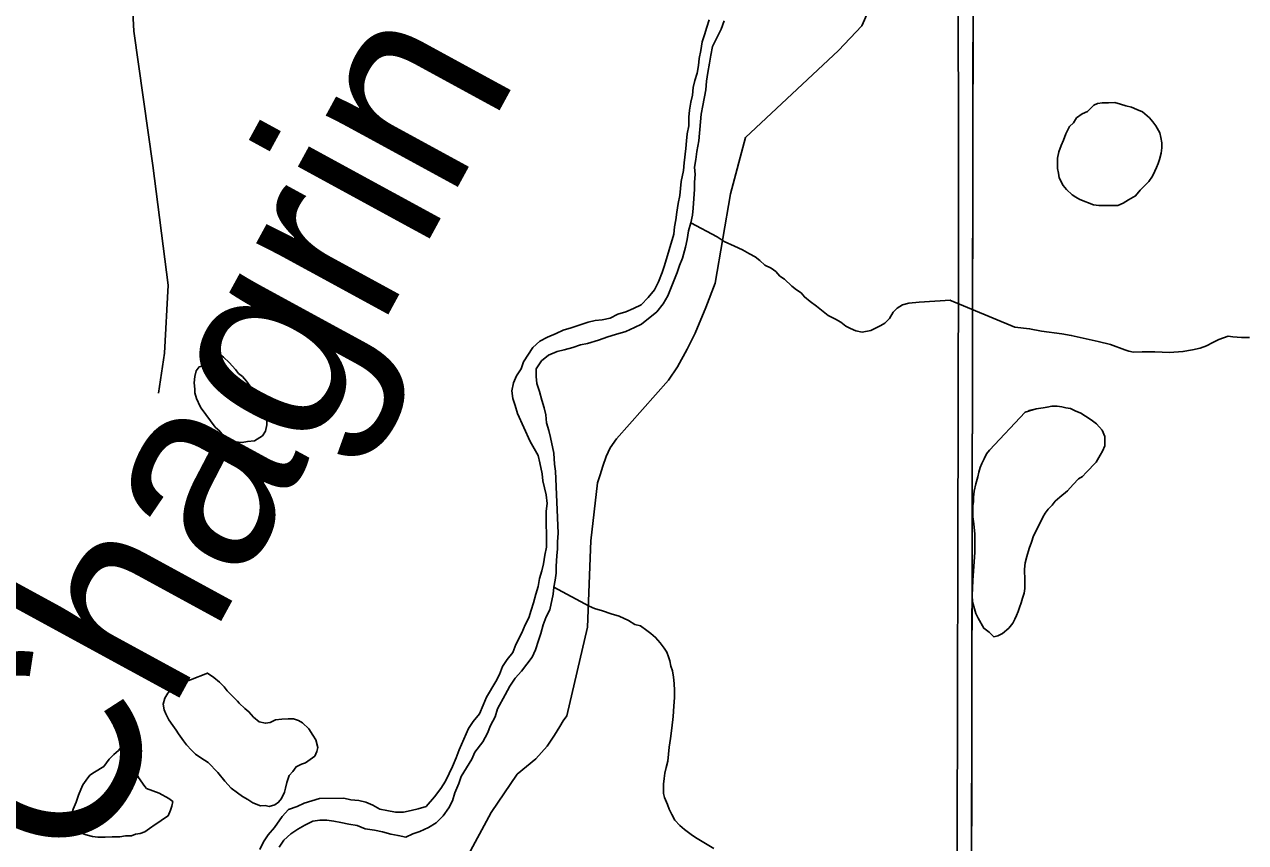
# Model space of a CAD drawing. Extents: x 103424 to 290657, y 38711 to 110967.
# Drawn here: x 214247.6563 to 214247.9521, y 40214.3217 to 40214.5198 of the extents above; entities that cross this region are included whole.
import ezdxf

# ---------------------------------------------------------------- set-up
doc = ezdxf.new("R2010")
doc.units = 0
for name, color, linetype in [('GM_X_City_Street', 7, 'Continuous'), ('GM_X_Corporation', 7, 'Continuous'), ('GM_X_Minor_Lake', 7, 'Continuous'), ('GM_X_Minor_River', 7, 'Continuous'), ('GM_X_Minor_River_Text', 7, 'Continuous')]:
    doc.layers.add(name, color=color, linetype=linetype)

msp = doc.modelspace()

# ---------------------------------------------------------------- linework, layer by layer
at = {"layer": 'GM_X_City_Street'}
for points in [[(214247.68881, 40214.43052), (214247.69029, 40214.4402), (214247.69113, 40214.45673), (214247.68745, 40214.48565), (214247.68285, 40214.51818), (214247.6811, 40214.55202), (214247.68032, 40214.56791), (214247.68118, 40214.57305), (214247.68375, 40214.57948), (214247.68522, 40214.58204), (214247.69955, 40214.60344), (214247.71364, 40214.62028), (214247.71617, 40214.62417), (214247.71853, 40214.63161), (214247.71921, 40214.636), (214247.71989, 40214.64496), (214247.71853, 40214.66524), (214247.71583, 40214.67031)], [(214247.76323, 40214.31758), (214247.76935, 40214.32895), (214247.77566, 40214.33823), (214247.78023, 40214.34201), (214247.78299, 40214.34507), (214247.7847, 40214.34775), (214247.78599, 40214.34979), (214247.78685, 40214.35117), (214247.78768, 40214.35243), (214247.79271, 40214.37388), (214247.79356, 40214.39479), (214247.79514, 40214.40885), (214247.79577, 40214.41079), (214247.79641, 40214.41283), (214247.79727, 40214.41518), (214247.79824, 40214.41732), (214247.79974, 40214.41947), (214247.81233, 40214.43366), (214247.81453, 40214.43692), (214247.81689, 40214.44121), (214247.81882, 40214.44506), (214247.8214, 40214.45127), (214247.82364, 40214.45717), (214247.82734, 40214.47882), (214247.83101, 40214.49249), (214247.85352, 40214.51349), (214247.85913, 40214.5195), (214247.86193, 40214.52571)]]:
    msp.add_lwpolyline(points, dxfattribs=at)
at = {"layer": 'GM_X_Corporation'}
for points in [[(214247.88425, 40215.10125), (214246.35258, 40215.10125), (214246.35258, 40213.74302), (214246.50862, 40213.74676), (214247.49304, 40213.75527), (214247.63273, 40213.75746), (214247.88095, 40213.75762), (214247.88494, 40213.98106), (214247.88525, 40214.01696), (214247.8863, 40214.63438), (214247.88621, 40214.66416), (214247.88593, 40214.68485)], [(214246.35258, 40213.74302), (214246.35258, 40208.30125), (214253.15258, 40208.30125), (214253.15258, 40215.10125), (214247.88425, 40215.10125), (214247.88593, 40214.68485), (214247.88621, 40214.66416), (214247.8863, 40214.63438), (214247.88525, 40214.01696), (214247.88494, 40213.98106), (214247.88095, 40213.75762), (214247.63273, 40213.75746), (214247.49304, 40213.75527), (214246.50862, 40213.74676)], [(214247.88203, 40215.10125), (214246.35258, 40215.10125), (214246.35258, 40213.73749), (214247.49304, 40213.75527), (214247.63273, 40213.75746), (214247.88095, 40213.75762), (214247.88261, 40214.4628)], [(214247.88425, 40215.10125), (214246.35258, 40215.10125), (214246.35258, 40213.74302), (214246.50862, 40213.74676), (214247.49304, 40213.75527), (214247.63273, 40213.75746), (214247.88095, 40213.75762), (214247.88494, 40213.98106), (214247.88525, 40214.01696), (214247.8863, 40214.63438), (214247.88621, 40214.66416), (214247.88593, 40214.68485)]]:
    msp.add_lwpolyline(points, close=True, dxfattribs=at)
msp.add_lwpolyline([(214250.58101, 40215.10125), (214247.88425, 40215.10125), (214247.88593, 40214.68485), (214247.88621, 40214.66416), (214247.8863, 40214.63438), (214247.88525, 40214.01696), (214247.88494, 40213.98106), (214247.88095, 40213.75762), (214248.6422, 40213.76594)], dxfattribs=at)
at = {"layer": 'GM_X_Minor_Lake'}
for points in [[(214247.91534, 40214.50027), (214247.91628, 40214.50066), (214247.91742, 40214.50086), (214247.91894, 40214.50088), (214247.92046, 40214.5009), (214247.9218, 40214.50053), (214247.92313, 40214.50016), (214247.92447, 40214.49979), (214247.9258, 40214.49924), (214247.92714, 40214.49868), (214247.92887, 40214.49718), (214247.92964, 40214.49623), (214247.93041, 40214.49529), (214247.93138, 40214.49359), (214247.93158, 40214.49245), (214247.93179, 40214.49112), (214247.9318, 40214.48998), (214247.93163, 40214.48865), (214247.93127, 40214.48713), (214247.9309, 40214.48617), (214247.93053, 40214.48522), (214247.93016, 40214.48426), (214247.9296, 40214.48312), (214247.92867, 40214.48178), (214247.92754, 40214.48063), (214247.9266, 40214.47967), (214247.92548, 40214.47832), (214247.92378, 40214.47736), (214247.92245, 40214.47658), (214247.92113, 40214.476), (214247.91942, 40214.47598), (214247.91809, 40214.47597), (214247.91657, 40214.47596), (214247.91524, 40214.47613), (214247.91199, 40214.47743), (214247.91103, 40214.47799), (214247.91008, 40214.47855), (214247.90873, 40214.47987), (214247.90796, 40214.48081), (214247.90699, 40214.4827), (214247.90678, 40214.48384), (214247.90658, 40214.48498), (214247.90656, 40214.48631), (214247.90655, 40214.48745), (214247.90691, 40214.48898), (214247.90747, 40214.4905), (214247.90802, 40214.49184), (214247.90857, 40214.49336), (214247.9095, 40214.49508), (214247.91044, 40214.49604), (214247.91119, 40214.49719), (214247.91251, 40214.49816), (214247.91383, 40214.49874), (214247.91534, 40214.50027)], [(214247.91534, 40214.50027), (214247.91383, 40214.49874), (214247.91251, 40214.49816), (214247.91119, 40214.49719), (214247.91044, 40214.49604), (214247.9095, 40214.49508), (214247.90857, 40214.49336), (214247.90802, 40214.49184), (214247.90747, 40214.4905), (214247.90691, 40214.48898), (214247.90655, 40214.48745), (214247.90656, 40214.48631), (214247.90658, 40214.48498), (214247.90678, 40214.48384), (214247.90699, 40214.4827), (214247.90796, 40214.48081), (214247.90873, 40214.47987), (214247.91008, 40214.47855), (214247.91103, 40214.47799), (214247.91199, 40214.47743), (214247.91524, 40214.47613), (214247.91657, 40214.47596), (214247.91809, 40214.47597), (214247.91942, 40214.47598), (214247.92113, 40214.476), (214247.92245, 40214.47658), (214247.92378, 40214.47736), (214247.92548, 40214.47832)], [(214247.92548, 40214.47832), (214247.9266, 40214.47967), (214247.92754, 40214.48063), (214247.92867, 40214.48178), (214247.9296, 40214.48312), (214247.93016, 40214.48426), (214247.93053, 40214.48522), (214247.9309, 40214.48617), (214247.93127, 40214.48713), (214247.93163, 40214.48865), (214247.9318, 40214.48998), (214247.93179, 40214.49112), (214247.93158, 40214.49245), (214247.93138, 40214.49359), (214247.93041, 40214.49529), (214247.92964, 40214.49623), (214247.92887, 40214.49718), (214247.92714, 40214.49868), (214247.9258, 40214.49924), (214247.92447, 40214.49979), (214247.92313, 40214.50016), (214247.9218, 40214.50053), (214247.92046, 40214.5009), (214247.91894, 40214.50088), (214247.91742, 40214.50086), (214247.91628, 40214.50066), (214247.91534, 40214.50027)], [(214247.703, 40214.44037), (214247.70039, 40214.43729), (214247.7002, 40214.43729), (214247.69869, 40214.43688), (214247.69794, 40214.43592), (214247.69759, 40214.43459), (214247.69742, 40214.43306), (214247.69764, 40214.43154), (214247.69765, 40214.43059), (214247.69805, 40214.42927), (214247.69894, 40214.42728)], [(214247.69913, 40214.42687), (214247.70137, 40214.4238), (214247.70254, 40214.4223), (214247.70369, 40214.42136), (214247.70447, 40214.42043), (214247.70601, 40214.41931), (214247.70734, 40214.41876), (214247.70906, 40214.41859), (214247.71038, 40214.4188), (214247.71209, 40214.41901), (214247.71397, 40214.42018), (214247.71471, 40214.42134), (214247.71507, 40214.42286), (214247.71504, 40214.42457), (214247.71464, 40214.4259), (214247.71404, 40214.42722), (214247.71249, 40214.42948), (214247.71151, 40214.43137), (214247.71092, 40214.43231), (214247.71014, 40214.43344), (214247.70917, 40214.43456), (214247.70821, 40214.43531), (214247.70744, 40214.43625), (214247.70589, 40214.43794), (214247.70454, 40214.43925), (214247.703, 40214.44037)], [(214247.69894, 40214.42728), (214247.69913, 40214.42687)], [(214247.89871, 40214.42597), (214247.90136, 40214.42676), (214247.89966, 40214.42636), (214247.90136, 40214.42676), (214247.90307, 40214.42697), (214247.90402, 40214.42717), (214247.90516, 40214.42737), (214247.90649, 40214.42738), (214247.90763, 40214.4272), (214247.90859, 40214.42702), (214247.90973, 40214.42684), (214247.91087, 40214.42628), (214247.91221, 40214.42573), (214247.91336, 40214.42498), (214247.9147, 40214.42404), (214247.91604, 40214.4231), (214247.91739, 40214.4216), (214247.91798, 40214.42008), (214247.91801, 40214.4178), (214247.91745, 40214.41646), (214247.91689, 40214.41551), (214247.91596, 40214.41379), (214247.91352, 40214.41129), (214247.91258, 40214.41033), (214247.91164, 40214.40975), (214247.91032, 40214.40841), (214247.90901, 40214.40688), (214247.90713, 40214.40534), (214247.906, 40214.40438), (214247.90525, 40214.40342), (214247.90431, 40214.40246), (214247.90356, 40214.4015), (214247.903, 40214.40054), (214247.90152, 40214.39749), (214247.90077, 40214.39596), (214247.90022, 40214.39443), (214247.89967, 40214.39291), (214247.89912, 40214.391), (214247.89876, 40214.38948), (214247.89858, 40214.38795), (214247.8986, 40214.387), (214247.89861, 40214.38605), (214247.89862, 40214.38472), (214247.89864, 40214.3832), (214247.89846, 40214.38206), (214247.8981, 40214.38092), (214247.89773, 40214.37977), (214247.89736, 40214.37863), (214247.89699, 40214.37767), (214247.89662, 40214.37672), (214247.89626, 40214.37577), (214247.8957, 40214.37481), (214247.89476, 40214.37366), (214247.89326, 40214.37231), (214247.89212, 40214.37173), (214247.89117, 40214.37153), (214247.89002, 40214.37266), (214247.88868, 40214.3736), (214247.88732, 40214.37606), (214247.88674, 40214.37719), (214247.88594, 40214.38003), (214247.88592, 40214.38156), (214247.88607, 40214.38517), (214247.88656, 40214.39202), (214247.88654, 40214.39411), (214247.88651, 40214.39639), (214247.88629, 40214.39886), (214247.88608, 40214.40057), (214247.88607, 40214.4019), (214247.88605, 40214.40323), (214247.88623, 40214.40418), (214247.88622, 40214.40532), (214247.88639, 40214.40684), (214247.88675, 40214.40856), (214247.8873, 40214.41027), (214247.88748, 40214.41142), (214247.88785, 40214.41256), (214247.88821, 40214.41351), (214247.88877, 40214.41466), (214247.88933, 40214.41581), (214247.89008, 40214.41676), (214247.89871, 40214.42597)], [(214247.8986, 40214.387), (214247.89858, 40214.38795), (214247.89876, 40214.38948), (214247.89912, 40214.391), (214247.89967, 40214.39291), (214247.90022, 40214.39443), (214247.90077, 40214.39596), (214247.90152, 40214.39749), (214247.903, 40214.40054), (214247.90356, 40214.4015), (214247.90431, 40214.40246), (214247.90525, 40214.40342), (214247.906, 40214.40438), (214247.90713, 40214.40534), (214247.90901, 40214.40688), (214247.91032, 40214.40841), (214247.91164, 40214.40975), (214247.91258, 40214.41033), (214247.91352, 40214.41129), (214247.91596, 40214.41379), (214247.91689, 40214.41551), (214247.91745, 40214.41646), (214247.91801, 40214.4178), (214247.91798, 40214.42008), (214247.91739, 40214.4216), (214247.91604, 40214.4231), (214247.9147, 40214.42404), (214247.91336, 40214.42498), (214247.91221, 40214.42573), (214247.91087, 40214.42628), (214247.90973, 40214.42684), (214247.90859, 40214.42702), (214247.90763, 40214.4272), (214247.90649, 40214.42738), (214247.90516, 40214.42737), (214247.90402, 40214.42717), (214247.90307, 40214.42697), (214247.90136, 40214.42676), (214247.89966, 40214.42636), (214247.90136, 40214.42676), (214247.89871, 40214.42597)], [(214247.89871, 40214.42597), (214247.89008, 40214.41676), (214247.88933, 40214.41581), (214247.88877, 40214.41466), (214247.88821, 40214.41351), (214247.88785, 40214.41256), (214247.88748, 40214.41142), (214247.8873, 40214.41027), (214247.88675, 40214.40856), (214247.88639, 40214.40684), (214247.88622, 40214.40532), (214247.88623, 40214.40418), (214247.88605, 40214.40323), (214247.88607, 40214.4019), (214247.88608, 40214.40057), (214247.88629, 40214.39886), (214247.88651, 40214.39639), (214247.88654, 40214.39411), (214247.88656, 40214.39202), (214247.88607, 40214.38517), (214247.88592, 40214.38156), (214247.88594, 40214.38003), (214247.88674, 40214.37719), (214247.88732, 40214.37606), (214247.88868, 40214.3736), (214247.89002, 40214.37266), (214247.89117, 40214.37153), (214247.89212, 40214.37173), (214247.89326, 40214.37231), (214247.89476, 40214.37366), (214247.8957, 40214.37481), (214247.89626, 40214.37577), (214247.89662, 40214.37672), (214247.89699, 40214.37767), (214247.89736, 40214.37863), (214247.89773, 40214.37977), (214247.8981, 40214.38092), (214247.89846, 40214.38206), (214247.89864, 40214.3832), (214247.89862, 40214.38472), (214247.89861, 40214.38605), (214247.8986, 40214.387)], [(214247.7064, 40214.35744), (214247.70548, 40214.35845), (214247.70471, 40214.35939), (214247.70355, 40214.36052), (214247.7022, 40214.36164), (214247.70066, 40214.36276), (214247.69248, 40214.35948)], [(214247.69248, 40214.35948), (214247.69236, 40214.3594), (214247.69106, 40214.35786), (214247.69031, 40214.35671), (214247.68996, 40214.35519), (214247.69017, 40214.35386), (214247.69057, 40214.35291), (214247.69135, 40214.3514), (214247.69232, 40214.35009), (214247.6931, 40214.34896), (214247.69369, 40214.34801), (214247.69485, 40214.34632), (214247.69563, 40214.34538), (214247.69679, 40214.34407), (214247.69776, 40214.34313), (214247.6991, 40214.3422), (214247.70083, 40214.34108), (214247.70315, 40214.33865), (214247.70489, 40214.33658), (214247.70644, 40214.33489), (214247.70798, 40214.33377), (214247.70913, 40214.33284), (214247.71048, 40214.3321), (214247.71163, 40214.33135), (214247.71354, 40214.33062), (214247.71468, 40214.33064), (214247.71563, 40214.33046), (214247.71696, 40214.33086), (214247.7179, 40214.33145), (214247.71864, 40214.33241), (214247.71937, 40214.33394), (214247.71955, 40214.33489), (214247.71991, 40214.33623), (214247.72045, 40214.33795), (214247.72138, 40214.33891), (214247.72212, 40214.34006), (214247.72344, 40214.34065), (214247.72439, 40214.34105), (214247.72551, 40214.34182), (214247.72664, 40214.3426), (214247.72719, 40214.34375), (214247.72737, 40214.3447), (214247.72696, 40214.3466), (214247.72618, 40214.34773), (214247.7252, 40214.34924), (214247.72366, 40214.35073), (214247.7227, 40214.35129), (214247.72155, 40214.35165), (214247.72022, 40214.35163), (214247.7187, 40214.35161), (214247.71719, 40214.3514), (214247.71587, 40214.35081), (214247.71473, 40214.3506), (214247.71321, 40214.35096), (214247.71186, 40214.35208), (214247.7107, 40214.3534), (214247.70973, 40214.35414), (214247.70838, 40214.35545), (214247.70792, 40214.35591)], [(214247.70792, 40214.35591), (214247.7064, 40214.35744)], [(214247.67987, 40214.34496), (214247.67912, 40214.344), (214247.678, 40214.34303), (214247.67688, 40214.34187), (214247.67558, 40214.34014), (214247.67332, 40214.33878), (214247.67219, 40214.338), (214247.67126, 40214.33685), (214247.67052, 40214.3357), (214247.66997, 40214.33455), (214247.66942, 40214.33321), (214247.66888, 40214.33149), (214247.66815, 40214.32977), (214247.66779, 40214.32862), (214247.66763, 40214.32691), (214247.66822, 40214.3254), (214247.66995, 40214.32409), (214247.67129, 40214.32354), (214247.67282, 40214.32318), (214247.67415, 40214.32301), (214247.67586, 40214.32304), (214247.67757, 40214.32306), (214247.67947, 40214.32309), (214247.68079, 40214.3233), (214247.68231, 40214.32332), (214247.68326, 40214.32371), (214247.68439, 40214.32392), (214247.68553, 40214.32432), (214247.68665, 40214.3251), (214247.68797, 40214.32607), (214247.68891, 40214.32665), (214247.69004, 40214.32743), (214247.69116, 40214.3282), (214247.69171, 40214.32954), (214247.69208, 40214.3305), (214247.69225, 40214.33164), (214247.69128, 40214.33239), (214247.68898, 40214.33369), (214247.68745, 40214.33423), (214247.68592, 40214.33478), (214247.68547, 40214.33531)], [(214247.68547, 40214.33531), (214247.68398, 40214.33742), (214247.68359, 40214.33836), (214247.68318, 40214.34026), (214247.68298, 40214.34044), (214247.67987, 40214.34496)]]:
    msp.add_lwpolyline(points, dxfattribs=at)
at = {"layer": 'GM_X_Minor_River'}
for points in [[(214247.82221, 40214.52091), (214247.82165, 40214.5192), (214247.82109, 40214.5173), (214247.82053, 40214.51559), (214247.82017, 40214.51351), (214247.8198, 40214.51161), (214247.81962, 40214.5099), (214247.81925, 40214.508), (214247.81869, 40214.50629), (214247.81832, 40214.50458), (214247.81815, 40214.50268), (214247.81778, 40214.50097), (214247.81741, 40214.49907), (214247.81723, 40214.49736), (214247.81724, 40214.49528), (214247.81687, 40214.49338), (214247.81669, 40214.49167), (214247.81651, 40214.48977), (214247.81615, 40214.48635), (214247.81598, 40214.48446), (214247.81542, 40214.4818), (214247.81506, 40214.47838), (214247.8147, 40214.47648), (214247.81433, 40214.47439), (214247.81415, 40214.47249), (214247.81378, 40214.47078), (214247.8136, 40214.46908)], [(214247.81497, 40214.46149), (214247.81572, 40214.46321), (214247.81646, 40214.46587), (214247.81683, 40214.46776), (214247.8172, 40214.46985), (214247.81775, 40214.47175), (214247.81812, 40214.47365), (214247.8183, 40214.47536), (214247.81865, 40214.47992), (214247.81864, 40214.48162), (214247.81882, 40214.48352), (214247.81862, 40214.48523), (214247.81899, 40214.48713), (214247.81917, 40214.48903), (214247.81972, 40214.49168), (214247.82008, 40214.49624), (214247.82025, 40214.49814), (214247.82062, 40214.50023), (214247.82136, 40214.50403), (214247.82153, 40214.50611), (214247.8219, 40214.5082), (214247.82227, 40214.51048), (214247.82263, 40214.51238), (214247.823, 40214.51447), (214247.82506, 40214.51865), (214247.82581, 40214.52074)], [(214247.81775, 40214.47175), (214247.82412, 40214.46838), (214247.82585, 40214.46726), (214247.82834, 40214.46616), (214247.83026, 40214.46523), (214247.83198, 40214.46431), (214247.83332, 40214.46357), (214247.83448, 40214.46263), (214247.83564, 40214.46151), (214247.83717, 40214.46077), (214247.83832, 40214.46003), (214247.83929, 40214.4589), (214247.84044, 40214.45816), (214247.84218, 40214.45647), (214247.84333, 40214.45554), (214247.84448, 40214.4548), (214247.84526, 40214.45386), (214247.84661, 40214.45273), (214247.84815, 40214.45162), (214247.85103, 40214.44938), (214247.85276, 40214.44845), (214247.8541, 40214.44771), (214247.85526, 40214.44678), (214247.8564, 40214.44622), (214247.85774, 40214.44567), (214247.85927, 40214.44531), (214247.86135, 40214.44572), (214247.86248, 40214.44631), (214247.8638, 40214.4469), (214247.86474, 40214.44749), (214247.86586, 40214.44864), (214247.86679, 40214.45018), (214247.86772, 40214.45114), (214247.86904, 40214.45192), (214247.87055, 40214.45232), (214247.87302, 40214.45255), (214247.8806, 40214.45303)], [(214247.8136, 40214.46908), (214247.81137, 40214.46147), (214247.81081, 40214.45976), (214247.80988, 40214.45748), (214247.80894, 40214.45558), (214247.80744, 40214.45368), (214247.80575, 40214.45196), (214247.80386, 40214.451), (214247.80197, 40214.45023), (214247.80008, 40214.44965), (214247.79819, 40214.44869), (214247.7963, 40214.4483), (214247.7946, 40214.44811), (214247.79289, 40214.44772), (214247.79044, 40214.44694), (214247.78874, 40214.44637), (214247.78685, 40214.44579), (214247.78515, 40214.44502), (214247.78307, 40214.44406), (214247.78118, 40214.4431), (214247.77948, 40214.44157), (214247.77723, 40214.43815), (214247.77667, 40214.43644), (214247.77555, 40214.43472), (214247.7748, 40214.43301), (214247.77443, 40214.43111), (214247.77463, 40214.42922), (214247.77521, 40214.42751), (214247.77579, 40214.42562), (214247.77886, 40214.4188), (214247.78077, 40214.4154), (214247.78116, 40214.41369), (214247.78174, 40214.41104), (214247.78194, 40214.40934), (214247.78272, 40214.40592), (214247.78292, 40214.40384), (214247.78274, 40214.40194), (214247.78279, 40214.39321), (214247.78242, 40214.39131), (214247.78206, 40214.38922), (214247.78169, 40214.38751), (214247.78113, 40214.38562), (214247.78076, 40214.38372), (214247.7802, 40214.38182), (214247.77965, 40214.37973), (214247.77909, 40214.37802), (214247.77853, 40214.37612), (214247.77759, 40214.3744), (214247.77685, 40214.3725), (214247.77535, 40214.36965), (214247.7746, 40214.36775), (214247.77329, 40214.36603), (214247.77216, 40214.36432), (214247.77141, 40214.36242), (214247.77048, 40214.3607), (214247.76823, 40214.3569), (214247.76748, 40214.355), (214247.76654, 40214.35291), (214247.76504, 40214.351), (214247.76391, 40214.34929), (214247.76167, 40214.34415), (214247.76092, 40214.34225), (214247.75999, 40214.34016), (214247.75924, 40214.33845), (214247.75831, 40214.33655), (214247.75718, 40214.33483), (214247.75568, 40214.33274), (214247.75361, 40214.33045), (214247.75172, 40214.32987), (214247.75001, 40214.32948), (214247.74812, 40214.32909), (214247.74623, 40214.32908), (214247.74414, 40214.32945), (214247.74244, 40214.32982), (214247.74073, 40214.33076), (214247.73902, 40214.33151), (214247.73731, 40214.33188), (214247.73542, 40214.33206), (214247.73371, 40214.33243), (214247.72784, 40214.3324), (214247.72406, 40214.33124), (214247.72236, 40214.33047), (214247.72028, 40214.3297), (214247.71878, 40214.32799), (214247.7169, 40214.32532), (214247.7154, 40214.32361), (214247.71427, 40214.32189), (214247.71333, 40214.31999)], [(214247.71806, 40214.32059), (214247.71919, 40214.3223), (214247.72088, 40214.32382), (214247.72258, 40214.32497), (214247.72428, 40214.32593), (214247.72617, 40214.32689), (214247.72787, 40214.32709), (214247.72958, 40214.3271), (214247.73128, 40214.32692), (214247.73299, 40214.32655), (214247.73488, 40214.32618), (214247.73697, 40214.32581), (214247.73887, 40214.32506), (214247.74114, 40214.32469), (214247.74304, 40214.32432), (214247.74512, 40214.32376), (214247.74683, 40214.32339), (214247.74873, 40214.32302), (214247.75043, 40214.32379), (214247.75213, 40214.32437), (214247.7542, 40214.32533), (214247.75609, 40214.32648), (214247.75779, 40214.32819), (214247.7591, 40214.3301), (214247.76004, 40214.33181), (214247.76059, 40214.33371), (214247.76153, 40214.33599), (214247.76209, 40214.3377), (214247.76471, 40214.34189), (214247.76546, 40214.3436), (214247.76734, 40214.34608), (214247.76847, 40214.34817), (214247.76921, 40214.35007), (214247.77034, 40214.35217), (214247.77089, 40214.35407), (214247.77277, 40214.35749), (214247.77389, 40214.35958), (214247.77521, 40214.36149), (214247.77671, 40214.3632), (214247.77934, 40214.36663), (214247.78009, 40214.36835), (214247.78084, 40214.37063), (214247.78139, 40214.37234), (214247.78195, 40214.37443), (214247.7827, 40214.37633), (214247.78363, 40214.37804), (214247.78437, 40214.38184), (214247.78455, 40214.38355), (214247.78492, 40214.38526), (214247.7851, 40214.38696), (214247.78509, 40214.38867), (214247.78526, 40214.39114), (214247.78544, 40214.39285), (214247.78543, 40214.39455), (214247.78561, 40214.39664), (214247.78496, 40214.41163), (214247.78476, 40214.41333), (214247.78455, 40214.41599), (214247.78378, 40214.41978), (214247.78339, 40214.42148), (214247.78281, 40214.42338), (214247.78261, 40214.42528), (214247.78222, 40214.42698), (214247.78164, 40214.42887), (214247.78106, 40214.43096), (214247.78048, 40214.43285), (214247.78028, 40214.43456), (214247.78027, 40214.43646), (214247.78159, 40214.43836), (214247.78328, 40214.4397), (214247.78536, 40214.44066), (214247.78706, 40214.44105), (214247.78914, 40214.44163), (214247.79103, 40214.44221), (214247.79273, 40214.44259), (214247.79538, 40214.44337), (214247.79765, 40214.44414), (214247.79954, 40214.44472), (214247.802, 40214.44549), (214247.80407, 40214.44645), (214247.80577, 40214.44722), (214247.80954, 40214.45027), (214247.81105, 40214.45218), (214247.81217, 40214.45408), (214247.81441, 40214.45978), (214247.81497, 40214.46149)], [(214247.88046, 40214.45304), (214247.89619, 40214.44648), (214247.89981, 40214.44614), (214247.90267, 40214.44559), (214247.90762, 40214.44488), (214247.9099, 40214.44452), (214247.91638, 40214.44307), (214247.91943, 40214.44234), (214247.92287, 40214.44104), (214247.92382, 40214.44067), (214247.92497, 40214.44049), (214247.92706, 40214.44051), (214247.9301, 40214.44054), (214247.93371, 40214.44039), (214247.93694, 40214.44061), (214247.93922, 40214.44101), (214247.94111, 40214.44141), (214247.94263, 40214.442), (214247.94414, 40214.44277), (214247.94565, 40214.44355), (214247.94679, 40214.44394), (214247.94792, 40214.44433), (214247.94906, 40214.44415), (214247.95116, 40214.44398), (214247.95306, 40214.444)], [(214247.78455, 40214.38355), (214247.79311, 40214.37894), (214247.79445, 40214.37839), (214247.79635, 40214.37785), (214247.79845, 40214.37712), (214247.80036, 40214.37657), (214247.80266, 40214.37547), (214247.8042, 40214.37454), (214247.80553, 40214.37418), (214247.80707, 40214.37306), (214247.80803, 40214.37231), (214247.80919, 40214.37138), (214247.81035, 40214.37006), (214247.81132, 40214.36875), (214247.81191, 40214.36781), (214247.81231, 40214.36667), (214247.8127, 40214.36573), (214247.81291, 40214.3644), (214247.81331, 40214.36326), (214247.81353, 40214.36175), (214247.81374, 40214.36023), (214247.81377, 40214.35851), (214247.8138, 40214.3568), (214247.81364, 40214.35471), (214247.81349, 40214.35224), (214247.81316, 40214.34938), (214247.81282, 40214.3469), (214247.81247, 40214.34481), (214247.81231, 40214.34309), (214247.81215, 40214.34138), (214247.8118, 40214.33985), (214247.81144, 40214.33852), (214247.81127, 40214.33718), (214247.8111, 40214.33585), (214247.81112, 40214.33452), (214247.81114, 40214.33357), (214247.81134, 40214.33262), (214247.81213, 40214.33092), (214247.81253, 40214.32979), (214247.81312, 40214.32846), (214247.8139, 40214.32714), (214247.81506, 40214.32583), (214247.81622, 40214.3249), (214247.81718, 40214.32415), (214247.81814, 40214.3234), (214247.8193, 40214.32266), (214247.82333, 40214.32025)]]:
    msp.add_lwpolyline(points, dxfattribs=at)

# ---------------------------------------------------------------- texts
at = {"layer": 'GM_X_Minor_River_Text'}
msp.add_text('Chagrin', height=0.047376, rotation=61.4025, dxfattribs=at).set_placement((214247.66989, 40214.31277))

doc.saveas('drawing.dxf')
